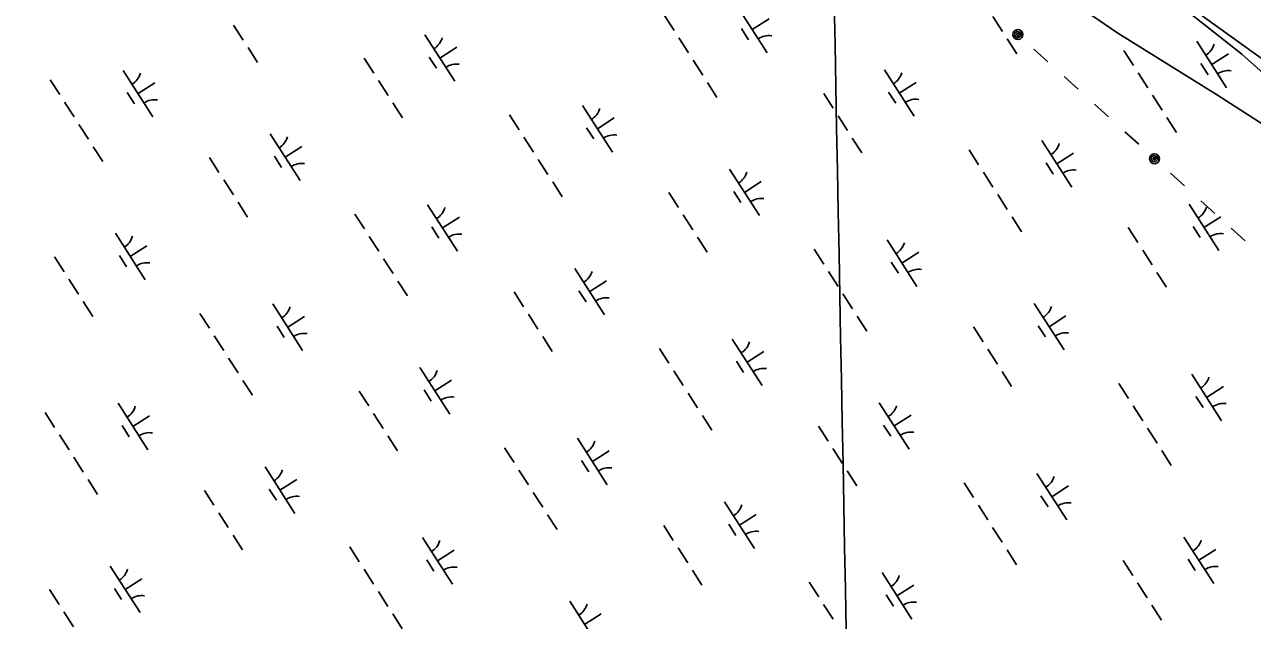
# Model space of a CAD drawing. Extents: x 3962991 to 3983549, y 181631 to 204078.
# Drawn here: x 3978085 to 3979195, y 187817 to 188356 of the extents above; entities that cross this region are included whole.
import ezdxf

# ---------------------------------------------------------------- set-up
doc = ezdxf.new("R2010")
doc.units = 0
for name, color, linetype in [('V-GRID-MAJR', 7, 'Continuous'), ('V-RIVR-EDGE', 7, 'Continuous'), ('V-SITE-VEGE', 7, 'Continuous'), ('V-UTIL-LINE', 7, 'Continuous'), ('V-WETL-SWMP', 7, 'Continuous')]:
    doc.layers.add(name, color=color, linetype=linetype)

msp = doc.modelspace()

# ---------------------------------------------------------------- linework, layer by layer
at = {"layer": 'V-GRID-MAJR'}
msp.add_spline([(3978860.9, 186064.8), (3978814.7, 188489.8), (3978699.2, 194549.8), (3978690.3, 195015.4)], degree=3, dxfattribs=at)
at = {"layer": 'V-RIVR-EDGE'}
msp.add_lwpolyline([(3979134.2, 188369.8), (3979185.5, 188329.4), (3979205.2, 188311.9)], dxfattribs=at)
at = {"layer": 'V-SITE-VEGE'}
for points in [[(3979244.4, 188240.3), (3979162.7, 188293), (3979073.2, 188348.4), (3978981, 188411.6), (3978912.5, 188459), (3978870.4, 188498.6), (3978770.3, 188572.4), (3978717.6, 188596.1), (3978688.7, 188617.2), (3978664.9, 188640.9), (3978588.6, 188717.3), (3978546.4, 188743.7), (3978493.7, 188767.4), (3978456.9, 188793.7), (3978393.7, 188883.3), (3978367.3, 188943.9), (3978356.8, 188978.2), (3978330.5, 189009.8), (3978280.4, 189028.3), (3978180.3, 189059.9), (3978125, 189094.2), (3978085.5, 189146.9), (3978064.4, 189194.3)], [(3979149.6, 188364.2), (3979233.9, 188303.6)]]:
    msp.add_lwpolyline(points, dxfattribs=at)
at = {"layer": 'V-UTIL-LINE'}
for points in [[(3978983, 188347.1), (3978983.2, 188348.5), (3978982.1, 188348), (3978982, 188346.6), (3978983.2, 188345.8), (3978984.4, 188347), (3978984.3, 188349.3), (3978982.3, 188350), (3978980.2, 188348.7), (3978980.2, 188346.4), (3978981.5, 188344.5), (3978983.9, 188344.4), (3978985.9, 188346.4), (3978986, 188350.4), (3978984.5, 188351.3), (3978982.8, 188351.6), (3978981.1, 188351.2), (3978979.6, 188350.1), (3978978.7, 188348.6), (3978978.5, 188346.9), (3978978.9, 188345.2), (3978979.9, 188343.8), (3978981.4, 188342.9), (3978983.2, 188342.6), (3978984.9, 188343), (3978986.3, 188344.1), (3978987.2, 188345.6), (3978987.5, 188347.3), (3978987, 188349), (3978986, 188350.4)], [(3978997.4, 188334), (3979010, 188322.5)], [(3979024.8, 188309.1), (3979037.4, 188297.7)], [(3979052.2, 188284.2), (3979064.8, 188272.8)], [(3979079.6, 188259.3), (3979092.2, 188247.9)], [(3979106.6, 188234.8), (3979106.8, 188236.2), (3979105.7, 188235.7), (3979105.6, 188234.3), (3979106.8, 188233.5), (3979108, 188234.7), (3979107.9, 188237), (3979105.9, 188237.7), (3979103.8, 188236.4), (3979103.8, 188234.1), (3979105.1, 188232.3), (3979107.5, 188232.1), (3979109.5, 188234.1), (3979109.6, 188238.1), (3979108.1, 188239.1), (3979106.4, 188239.3), (3979104.7, 188238.9), (3979103.3, 188237.8), (3979102.4, 188236.3), (3979102.1, 188234.6), (3979102.5, 188232.9), (3979103.6, 188231.5), (3979105.1, 188230.6), (3979106.8, 188230.3), (3979108.5, 188230.7), (3979109.9, 188231.8), (3979110.8, 188233.3), (3979111.1, 188235), (3979110.7, 188236.7), (3979109.6, 188238.1)], [(3979121.1, 188221.7), (3979133.6, 188210.2)], [(3979148.5, 188196.8), (3979161, 188185.4)], [(3979175.8, 188171.9), (3979188.4, 188160.5)]]:
    msp.add_lwpolyline(points, dxfattribs=at)
at = {"layer": 'V-WETL-SWMP'}
for p, q in [((3978729.2, 188372.8), (3978756.2, 188330.7)), ((3978663.3, 188364.3), (3978672, 188350.8)), ((3978742.7, 188351.7), (3978757.9, 188361.5)), ((3978960.3, 188363.5), (3978968.9, 188350)), ((3978273.7, 188355.6), (3978282.4, 188342.2)), ((3978733, 188352.6), (3978739.4, 188342.5)), ((3978446.7, 188347), (3978473.7, 188304.9)), ((3978676.3, 188344.1), (3978684.9, 188330.6)), ((3978973.3, 188343.3), (3978981.9, 188329.8)), ((3979144.7, 188341.1), (3979171.7, 188299)), ((3978286.7, 188335.4), (3978295.3, 188321.9)), ((3978391.8, 188325.7), (3978400.5, 188312.2)), ((3978450.5, 188326.8), (3978457, 188316.7)), ((3978460.2, 188325.9), (3978475.4, 188335.6)), ((3979078.8, 188332.6), (3979087.5, 188319.1)), ((3979158.2, 188320), (3979173.4, 188329.7)), ((3978173.7, 188314.7), (3978200.7, 188272.6)), ((3978689.2, 188323.9), (3978697.9, 188310.4)), ((3978862.2, 188315.2), (3978889.2, 188273.2)), ((3979148.5, 188320.9), (3979154.9, 188310.8)), ((3978107.8, 188306.3), (3978116.4, 188292.8)), ((3978187.2, 188293.7), (3978202.3, 188303.4)), ((3978404.8, 188305.5), (3978413.4, 188292)), ((3978702.2, 188303.7), (3978710.8, 188290.2)), ((3978875.7, 188294.2), (3978890.9, 188303.9)), ((3979091.8, 188312.4), (3979100.4, 188298.9)), ((3978177.4, 188294.6), (3978183.9, 188284.5)), ((3978807.3, 188293.9), (3978816, 188280.5)), ((3978866, 188295.1), (3978872.5, 188285)), ((3979104.7, 188292.2), (3979113.4, 188278.7)), ((3978120.7, 188286.1), (3978129.4, 188272.6)), ((3978417.7, 188285.3), (3978426.4, 188271.8)), ((3978589.2, 188283), (3978616.2, 188240.9)), ((3978523.3, 188274.5), (3978531.9, 188261.1)), ((3978602.7, 188262), (3978617.8, 188271.7)), ((3978820.3, 188273.7), (3978828.9, 188260.3)), ((3979117.7, 188272), (3979126.3, 188258.5)), ((3978133.7, 188265.8), (3978142.3, 188252.4)), ((3978592.9, 188262.9), (3978599.4, 188252.8)), ((3978306.7, 188257.2), (3978333.7, 188215.1)), ((3978536.2, 188254.3), (3978544.9, 188240.9)), ((3978833.2, 188253.5), (3978841.9, 188240.1)), ((3979004.7, 188251.3), (3979031.7, 188209.2)), ((3978146.6, 188245.6), (3978155.3, 188232.2)), ((3978310.5, 188237), (3978316.9, 188226.9)), ((3978320.2, 188236.1), (3978335.3, 188245.9)), ((3978938.8, 188242.8), (3978947.4, 188229.3)), ((3979018.2, 188230.2), (3979033.3, 188240)), ((3978251.8, 188235.9), (3978260.4, 188222.4)), ((3978549.2, 188234.1), (3978557.8, 188220.7)), ((3978722.2, 188225.5), (3978749.2, 188183.4)), ((3979008.4, 188231.1), (3979014.9, 188221)), ((3978264.7, 188215.7), (3978273.4, 188202.2)), ((3978562.2, 188213.9), (3978570.8, 188200.5)), ((3978735.7, 188204.4), (3978750.8, 188214.1)), ((3978951.8, 188222.6), (3978960.4, 188209.1)), ((3978667.3, 188204.2), (3978675.9, 188190.7)), ((3978726, 188205.3), (3978732.4, 188195.2)), ((3978277.7, 188195.5), (3978286.3, 188182)), ((3978449.1, 188193.2), (3978476.1, 188151.1)), ((3978964.7, 188202.4), (3978973.3, 188188.9)), ((3979137.7, 188193.8), (3979164.7, 188151.7)), ((3978383.3, 188184.8), (3978391.9, 188171.3)), ((3978462.6, 188172.2), (3978477.8, 188181.9)), ((3978680.2, 188184), (3978688.9, 188170.5)), ((3978977.7, 188182.2), (3978986.3, 188168.7)), ((3979151.2, 188172.7), (3979166.4, 188182.4)), ((3978452.9, 188173.1), (3978459.4, 188163)), ((3979082.8, 188172.5), (3979091.4, 188159)), ((3979141.5, 188173.6), (3979147.9, 188163.5)), ((3978166.7, 188167.4), (3978193.6, 188125.3)), ((3978396.2, 188164.6), (3978404.9, 188151.1)), ((3978693.2, 188163.8), (3978701.8, 188150.3)), ((3978864.6, 188161.5), (3978891.6, 188119.4)), ((3978170.4, 188147.3), (3978176.9, 188137.2)), ((3978180.2, 188146.4), (3978195.3, 188156.1)), ((3978798.8, 188153), (3978807.4, 188139.6)), ((3978878.1, 188140.5), (3978893.3, 188150.2)), ((3979095.8, 188152.2), (3979104.4, 188138.8)), ((3978111.8, 188146.1), (3978120.4, 188132.6)), ((3978409.2, 188144.4), (3978417.8, 188130.9)), ((3978868.4, 188141.4), (3978874.9, 188131.3)), ((3978124.7, 188125.9), (3978133.3, 188112.4)), ((3978582.2, 188135.7), (3978609.2, 188093.6)), ((3978811.7, 188132.8), (3978820.4, 188119.4)), ((3979108.7, 188132), (3979117.3, 188118.6)), ((3978422.1, 188124.2), (3978430.8, 188110.7)), ((3978527.3, 188114.4), (3978535.9, 188100.9)), ((3978585.9, 188115.5), (3978592.4, 188105.4)), ((3978595.7, 188114.7), (3978610.8, 188124.4)), ((3978137.7, 188105.7), (3978146.3, 188092.2)), ((3978309.1, 188103.5), (3978336.1, 188061.4)), ((3978824.7, 188112.6), (3978833.3, 188099.2)), ((3978997.7, 188104), (3979024.7, 188061.9)), ((3978243.2, 188095), (3978251.9, 188081.5)), ((3978322.6, 188082.4), (3978337.8, 188092.1)), ((3978540.2, 188094.2), (3978548.9, 188080.7)), ((3978837.6, 188092.4), (3978846.3, 188079)), ((3979011.2, 188082.9), (3979026.3, 188092.6)), ((3978312.9, 188083.3), (3978319.3, 188073.2)), ((3978942.8, 188082.7), (3978951.4, 188069.2)), ((3979001.4, 188083.8), (3979007.9, 188073.7)), ((3978256.2, 188074.8), (3978264.8, 188061.3)), ((3978553.2, 188074), (3978561.8, 188060.5)), ((3978724.6, 188071.7), (3978751.6, 188029.7)), ((3978658.7, 188063.3), (3978667.4, 188049.8)), ((3978738.1, 188050.7), (3978753.3, 188060.4)), ((3978955.7, 188062.5), (3978964.4, 188049)), ((3978269.1, 188054.6), (3978277.8, 188041.1)), ((3978728.4, 188051.6), (3978734.9, 188041.5)), ((3978442.1, 188045.9), (3978469.1, 188003.8)), ((3978671.7, 188043.1), (3978680.3, 188029.6)), ((3978968.7, 188042.3), (3978977.3, 188028.8)), ((3979140.1, 188040), (3979167.1, 187997.9)), ((3978282.1, 188034.4), (3978290.7, 188020.9)), ((3978445.9, 188025.8), (3978452.4, 188015.7)), ((3978455.6, 188024.9), (3978470.8, 188034.6)), ((3979074.2, 188031.6), (3979082.9, 188018.1)), ((3979153.6, 188019), (3979168.8, 188028.7)), ((3978387.2, 188024.6), (3978395.9, 188011.2)), ((3978684.6, 188022.9), (3978693.3, 188009.4)), ((3978857.6, 188014.2), (3978884.6, 187972.1)), ((3979143.9, 188019.9), (3979150.4, 188009.8)), ((3978103.2, 188005.2), (3978111.8, 187991.7)), ((3978169.1, 188013.7), (3978196.1, 187971.6)), ((3978400.2, 188004.4), (3978408.8, 187991)), ((3978871.1, 187993.2), (3978886.3, 188002.9)), ((3979087.2, 188011.3), (3979095.8, 187997.9)), ((3978172.8, 187993.5), (3978179.3, 187983.4)), ((3978182.6, 187992.6), (3978197.7, 188002.4)), ((3978697.6, 188002.7), (3978706.2, 187989.2)), ((3978802.7, 187992.9), (3978811.4, 187979.4)), ((3978861.4, 187994), (3978867.9, 187983.9)), ((3978116.2, 187985), (3978124.8, 187971.5)), ((3978413.1, 187984.2), (3978421.8, 187970.7)), ((3978584.6, 187982), (3978611.6, 187939.9)), ((3979100.1, 187991.1), (3979108.8, 187977.7)), ((3978518.7, 187973.5), (3978527.3, 187960)), ((3978598.1, 187960.9), (3978613.2, 187970.6)), ((3978815.7, 187972.7), (3978824.3, 187959.2)), ((3979113.1, 187970.9), (3979121.7, 187957.5)), ((3978129.1, 187964.8), (3978137.7, 187951.3)), ((3978588.3, 187961.8), (3978594.8, 187951.7)), ((3978302.1, 187956.1), (3978329.1, 187914.1)), ((3978531.7, 187953.3), (3978540.3, 187939.8)), ((3978828.6, 187952.5), (3978837.3, 187939)), ((3979000.1, 187950.3), (3979027.1, 187908.2)), ((3978142.1, 187944.6), (3978150.7, 187931.1)), ((3978315.6, 187935.1), (3978330.8, 187944.8)), ((3978934.2, 187941.8), (3978942.8, 187928.3)), ((3979013.6, 187929.2), (3979028.7, 187938.9)), ((3978247.2, 187934.9), (3978255.8, 187921.4)), ((3978305.9, 187936), (3978312.3, 187925.9)), ((3978544.6, 187933.1), (3978553.2, 187919.6)), ((3979003.8, 187930.1), (3979010.3, 187920)), ((3978260.2, 187914.6), (3978268.8, 187901.2)), ((3978717.6, 187924.4), (3978744.6, 187882.3)), ((3978947.2, 187921.6), (3978955.8, 187908.1)), ((3978557.6, 187912.9), (3978566.2, 187899.4)), ((3978662.7, 187903.1), (3978671.3, 187889.7)), ((3978721.4, 187904.3), (3978727.8, 187894.2)), ((3978731.1, 187903.4), (3978746.3, 187913.1)), ((3978273.1, 187894.4), (3978281.7, 187881)), ((3978444.6, 187892.2), (3978471.5, 187850.1)), ((3978960.1, 187901.4), (3978968.8, 187887.9)), ((3979133.1, 187892.7), (3979160.1, 187850.6)), ((3978378.7, 187883.7), (3978387.3, 187870.3)), ((3978458, 187871.2), (3978473.2, 187880.9)), ((3978675.7, 187882.9), (3978684.3, 187869.5)), ((3978973.1, 187881.2), (3978981.7, 187867.7)), ((3979146.6, 187871.7), (3979161.8, 187881.4)), ((3978448.3, 187872), (3978454.8, 187861.9)), ((3979078.2, 187871.4), (3979086.8, 187857.9)), ((3979136.9, 187872.6), (3979143.3, 187862.4)), ((3978162.1, 187866.4), (3978189.1, 187824.3)), ((3978391.6, 187863.5), (3978400.3, 187850.1)), ((3978688.6, 187862.7), (3978697.2, 187849.3)), ((3978860.1, 187860.5), (3978887, 187818.4)), ((3978175.6, 187845.3), (3978190.7, 187855)), ((3978794.2, 187852), (3978802.8, 187838.5)), ((3978873.6, 187839.4), (3978888.7, 187849.1)), ((3979091.2, 187851.2), (3979099.8, 187837.7)), ((3978107.2, 187845.1), (3978115.8, 187831.6)), ((3978165.8, 187846.2), (3978172.3, 187836.1)), ((3978404.6, 187843.3), (3978413.2, 187829.8)), ((3978863.8, 187840.3), (3978870.3, 187830.2)), ((3978577.6, 187834.7), (3978604.6, 187792.6)), ((3978807.1, 187831.8), (3978815.8, 187818.3)), ((3979104.1, 187831), (3979112.8, 187817.5)), ((3978120.1, 187824.9), (3978128.8, 187811.4)), ((3978417.5, 187823.1), (3978426.2, 187809.6)), ((3978591.1, 187813.6), (3978606.2, 187823.3))]:
    msp.add_line(p, q, dxfattribs=at)
for centre, start, end in [((3978445.5, 188349.3), 301.8919, 343.4355), ((3978757.8, 188328.6), 81.8919, 123.4355), ((3979143.5, 188343.4), 301.8919, 343.4355), ((3978475.3, 188302.8), 81.8919, 123.4355), ((3979173.3, 188296.9), 81.8919, 123.4355), ((3978172.5, 188317.1), 301.8919, 343.4355), ((3978861, 188317.6), 301.8919, 343.4355), ((3978202.3, 188270.6), 81.8919, 123.4355), ((3978890.8, 188271.1), 81.8919, 123.4355), ((3978588, 188285.3), 301.8919, 343.4355), ((3978305.5, 188259.5), 301.8919, 343.4355), ((3978617.8, 188238.8), 81.8919, 123.4355), ((3979003.5, 188253.6), 301.8919, 343.4355), ((3978335.3, 188213), 81.8919, 123.4355), ((3978721, 188227.8), 301.8919, 343.4355), ((3979033.3, 188207.1), 81.8919, 123.4355), ((3978750.8, 188181.3), 81.8919, 123.4355), ((3978447.9, 188195.6), 301.8919, 343.4355), ((3979136.5, 188196.1), 301.8919, 343.4355), ((3978165.4, 188169.8), 301.8919, 343.4355), ((3978477.7, 188149.1), 81.8919, 123.4355), ((3978863.4, 188163.9), 301.8919, 343.4355), ((3979166.3, 188149.6), 81.8919, 123.4355), ((3978195.3, 188123.2), 81.8919, 123.4355), ((3978581, 188138), 301.8919, 343.4355), ((3978893.2, 188117.3), 81.8919, 123.4355), ((3978610.8, 188091.5), 81.8919, 123.4355), ((3978307.9, 188105.8), 301.8919, 343.4355), ((3978996.5, 188106.3), 301.8919, 343.4355), ((3978337.7, 188059.3), 81.8919, 123.4355), ((3979026.3, 188059.8), 81.8919, 123.4355), ((3978723.4, 188074.1), 301.8919, 343.4355), ((3978440.9, 188048.3), 301.8919, 343.4355), ((3978753.2, 188027.6), 81.8919, 123.4355), ((3979138.9, 188042.4), 301.8919, 343.4355), ((3978470.7, 188001.8), 81.8919, 123.4355), ((3978167.9, 188016), 301.8919, 343.4355), ((3978856.4, 188016.5), 301.8919, 343.4355), ((3979168.7, 187995.9), 81.8919, 123.4355), ((3978197.7, 187969.5), 81.8919, 123.4355), ((3978886.2, 187970), 81.8919, 123.4355), ((3978583.4, 187984.3), 301.8919, 343.4355), ((3978300.9, 187958.5), 301.8919, 343.4355), ((3978613.2, 187937.8), 81.8919, 123.4355), ((3978998.9, 187952.6), 301.8919, 343.4355), ((3978330.7, 187912), 81.8919, 123.4355), ((3978716.4, 187926.8), 301.8919, 343.4355), ((3979028.7, 187906.1), 81.8919, 123.4355), ((3978746.2, 187880.3), 81.8919, 123.4355), ((3978443.3, 187894.5), 301.8919, 343.4355), ((3979131.9, 187895), 301.8919, 343.4355), ((3978160.9, 187868.7), 301.8919, 343.4355), ((3978473.2, 187848), 81.8919, 123.4355), ((3979161.7, 187848.5), 81.8919, 123.4355), ((3978858.8, 187862.8), 301.8919, 343.4355), ((3978190.7, 187822.2), 81.8919, 123.4355), ((3978576.4, 187837), 301.8919, 343.4355), ((3978888.7, 187816.3), 81.8919, 123.4355)]:
    msp.add_arc(centre, 17.6, start, end, dxfattribs=at)

doc.saveas('drawing.dxf')
